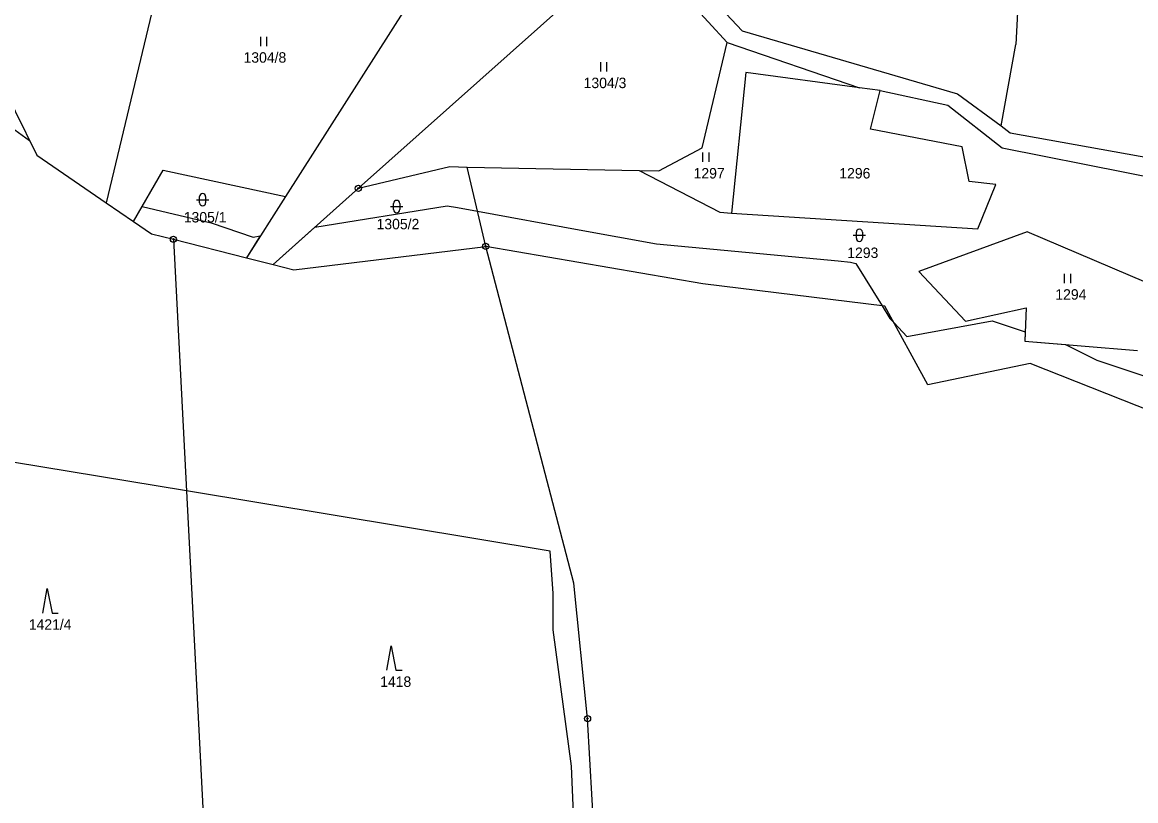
# Model space of a CAD drawing. Extents: x -439246 to -433691, y -1130252 to -1121148.
# Drawn here: x -437686.4 to -437505.3, y -1122435.9 to -1122309.2 of the extents above; entities that cross this region are included whole.
import ezdxf

# ---------------------------------------------------------------- set-up
doc = ezdxf.new("R2010")
doc.units = 0
for name, color, linetype in [('Vrstva 1', 7, 'Continuous'), ('Vrstva 18', 7, 'Continuous'), ('Vrstva 24', 7, 'Continuous'), ('Vrstva 25', 7, 'Continuous'), ('Vrstva 52', 7, 'Continuous')]:
    doc.layers.add(name, color=color, linetype=linetype)

msp = doc.modelspace()

# ---------------------------------------------------------------- linework, layer by layer
at = {"layer": 'Vrstva 1'}
for points in [[(-437522.16, -1122261.3), (-437524.82, -1122312.85)], [(-437662.59, -1122295.99), (-437672.76, -1122338.61)], [(-437619.34, -1122299.53), (-437643.62, -1122337.62)], [(-437571.76, -1122312.55), (-437584.15, -1122299.05)], [(-437631.75, -1122336.27), (-437592.28, -1122301.06)], [(-437571.93, -1122307.86), (-437569.33, -1122310.64)], [(-437569.33, -1122310.64), (-437534.31, -1122320.88)], [(-437575.81, -1122329.66), (-437571.76, -1122312.55)], [(-437571.76, -1122312.55), (-437550.22, -1122319.9)], [(-437527.21, -1122326.13), (-437524.82, -1122312.85)], [(-437691.16, -1122316.57), (-437684.05, -1122330.88)], [(-437568.72, -1122317.42), (-437571.08, -1122340.29)], [(-437550.22, -1122319.9), (-437568.72, -1122317.42)], [(-437546.85, -1122320.35), (-437550.22, -1122319.9)], [(-437548.47, -1122326.65), (-437546.85, -1122320.35)], [(-437546.85, -1122320.35), (-437535.87, -1122322.72)], [(-437534.31, -1122320.88), (-437527.21, -1122326.13)], [(-437535.87, -1122322.72), (-437527.04, -1122329.66)], [(-437527.21, -1122326.13), (-437525.71, -1122327.24)], [(-437533.52, -1122329.54), (-437548.47, -1122326.65)], [(-437525.71, -1122327.24), (-437489.77, -1122333.68)], [(-437582.86, -1122333.42), (-437575.81, -1122329.66)], [(-437532.38, -1122335.14), (-437533.52, -1122329.54)], [(-437527.04, -1122329.66), (-437486.6, -1122337.71)], [(-437684.05, -1122330.88), (-437672.76, -1122338.61)], [(-437668.33, -1122341.65), (-437663.52, -1122333.3)], [(-437663.52, -1122333.3), (-437643.62, -1122337.62)], [(-437631.75, -1122336.27), (-437616.89, -1122332.71)], [(-437616.89, -1122332.71), (-437614.03, -1122332.81)], [(-437611.04, -1122345.72), (-437614.03, -1122332.81)], [(-437614.03, -1122332.81), (-437586.09, -1122333.36)], [(-437586.09, -1122333.36), (-437582.86, -1122333.42)], [(-437586.09, -1122333.36), (-437572.97, -1122340.17)], [(-437528.05, -1122335.64), (-437532.38, -1122335.14)], [(-437631.75, -1122336.27), (-437645.63, -1122348.66)], [(-437531, -1122342.88), (-437528.05, -1122335.64)], [(-437672.76, -1122338.61), (-437668.33, -1122341.65)], [(-437643.62, -1122337.62), (-437649.96, -1122347.56)], [(-437572.97, -1122340.17), (-437571.08, -1122340.29)], [(-437571.08, -1122340.29), (-437531, -1122342.88)], [(-437668.33, -1122341.65), (-437665.4, -1122343.66)], [(-437665.4, -1122343.66), (-437661.83, -1122344.56)], [(-437522.97, -1122343.34), (-437540.57, -1122349.81)], [(-437498.12, -1122353.93), (-437522.97, -1122343.34)], [(-437661.83, -1122344.56), (-437655.9, -1122459.17)], [(-437661.83, -1122344.56), (-437649.96, -1122347.56)], [(-437642.25, -1122349.51), (-437611.04, -1122345.72)], [(-437575.71, -1122351.79), (-437611.04, -1122345.72)], [(-437596.73, -1122400.5), (-437611.04, -1122345.72)], [(-437649.96, -1122347.56), (-437645.63, -1122348.66)], [(-437645.63, -1122348.66), (-437642.25, -1122349.51)], [(-437540.57, -1122349.81), (-437533, -1122357.88)], [(-437546.09, -1122355.46), (-437575.71, -1122351.79)], [(-437539.11, -1122368.24), (-437546.09, -1122355.46)], [(-437533, -1122357.88), (-437523.1, -1122355.72)], [(-437523.1, -1122355.72), (-437523.34, -1122361.14)], [(-437523.34, -1122361.14), (-437505.01, -1122362.68)], [(-437522.46, -1122364.76), (-437539.11, -1122368.24)], [(-437477.55, -1122382.55), (-437522.46, -1122364.76)], [(-437594.47, -1122422.57), (-437596.73, -1122400.5)], [(-437590.68, -1122488.72), (-437594.47, -1122422.57)]]:
    msp.add_lwpolyline(points, dxfattribs=at)
at = {"layer": 'Vrstva 24'}
for centre, radius in [((-437631.75, -1122336.27), 0.5), ((-437631.75, -1122336.27), 0.1), ((-437661.83, -1122344.56), 0.5), ((-437661.83, -1122344.56), 0.1), ((-437611.04, -1122345.72), 0.5), ((-437611.04, -1122345.72), 0.1), ((-437594.47, -1122422.57), 0.5), ((-437594.47, -1122422.57), 0.1)]:
    msp.add_circle(centre, radius, dxfattribs=at)
at = {"layer": 'Vrstva 25'}
for p, q in [((-437647.63, -1122313.13), (-437647.63, -1122311.63)), ((-437646.63, -1122313.13), (-437646.63, -1122311.63)), ((-437592.32, -1122317.27), (-437592.32, -1122315.77)), ((-437591.32, -1122317.27), (-437591.32, -1122315.77)), ((-437575.71, -1122331.97), (-437575.71, -1122330.47)), ((-437574.71, -1122331.97), (-437574.71, -1122330.47)), ((-437658.09, -1122338.13), (-437656.09, -1122338.13)), ((-437657.59, -1122338.63), (-437657.59, -1122337.63)), ((-437656.59, -1122337.63), (-437656.59, -1122338.63)), ((-437626.01, -1122339.74), (-437626.01, -1122338.74)), ((-437625.01, -1122338.74), (-437625.01, -1122339.74)), ((-437626.51, -1122339.24), (-437624.51, -1122339.24)), ((-437551.24, -1122343.91), (-437549.24, -1122343.91)), ((-437550.74, -1122344.41), (-437550.74, -1122343.41)), ((-437549.74, -1122343.41), (-437549.74, -1122344.41)), ((-437516.88, -1122351.69), (-437516.88, -1122350.19)), ((-437515.88, -1122351.69), (-437515.88, -1122350.19))]:
    msp.add_line(p, q, dxfattribs=at)
for points in [[(-437683.06, -1122405.4), (-437682.36, -1122401.4), (-437681.56, -1122405.4), (-437680.56, -1122405.4)], [(-437627.14, -1122414.7), (-437626.44, -1122410.7), (-437625.64, -1122414.7), (-437624.64, -1122414.7)]]:
    msp.add_lwpolyline(points, dxfattribs=at)
for centre, start, end in [((-437657.09, -1122337.63), 0, 180), ((-437657.09, -1122338.63), 180, 0), ((-437625.51, -1122338.74), 0, 180), ((-437625.51, -1122339.74), 180, 0), ((-437550.24, -1122343.41), 0, 180), ((-437550.24, -1122344.41), 180, 0)]:
    msp.add_arc(centre, 0.5, start, end, dxfattribs=at)
at = {"layer": 'Vrstva 52'}
for points in [[(-437687.64, -1122326.75), (-437685.23, -1122328.5), (-437684.05, -1122330.88), (-437672.76, -1122338.61)], [(-437672.76, -1122338.61), (-437668.33, -1122341.65), (-437666.93, -1122339.23), (-437655.67, -1122341.88), (-437648.86, -1122344.22), (-437647.71, -1122344.03), (-437649.96, -1122347.56), (-437645.63, -1122348.66), (-437638.83, -1122342.6), (-437617.32, -1122339.11), (-437615.61, -1122339.42), (-437612.36, -1122340), (-437595.83, -1122343), (-437583.23, -1122345.29), (-437553.69, -1122348.08), (-437551.69, -1122348.27), (-437550.84, -1122348.48), (-437546.56, -1122355.4), (-437545.3, -1122357.43), (-437544.6, -1122358.18), (-437542.53, -1122360.41), (-437528.68, -1122357.86), (-437523.27, -1122359.6), (-437523.34, -1122361.14), (-437516.74, -1122361.69), (-437511.63, -1122364.25), (-437508.04, -1122365.45), (-437500, -1122368.15)], [(-437597.08, -1122430.3), (-437600.06, -1122408.14), (-437600.06, -1122402.18), (-437600.56, -1122395.31), (-437659.71, -1122385.5), (-437688.01, -1122380.81)], [(-437512.39, -1122671.43), (-437500, -1122636.53), (-437498.71, -1122632.9), (-437500, -1122632.16), (-437503.92, -1122629.93), (-437503.82, -1122629.31), (-437509.48, -1122625.77), (-437513.34, -1122623.35), (-437515.04, -1122621.65), (-437529.33, -1122613.29), (-437548.96, -1122601.82), (-437561.58, -1122582.05), (-437577.57, -1122560.91), (-437582.89, -1122539.62), (-437583.38, -1122504.65), (-437587.95, -1122503.37), (-437587.92, -1122500.19), (-437589.19, -1122499.13), (-437590.09, -1122498.96), (-437590.68, -1122488.72), (-437594.72, -1122486.89), (-437597.08, -1122430.3)]]:
    msp.add_lwpolyline(points, dxfattribs=at)

# ---------------------------------------------------------------- texts
at = {"layer": 'Vrstva 18'}
for s, p in [('1304/8', (-437650.43, -1122315.83)), ('1304/3', (-437595.11, -1122319.97)), ('1297', (-437577.22, -1122334.67)), ('1296', (-437553.52, -1122334.67)), ('1305/1', (-437660.15, -1122341.83)), ('1305/2', (-437628.79, -1122342.94)), ('1293', (-437552.23, -1122347.61)), ('1294', (-437518.38, -1122354.39)), ('1421/4', (-437685.36, -1122408.1)), ('1418', (-437628.21, -1122417.4))]:
    msp.add_text(s, height=1.7, dxfattribs=at).set_placement(p)

doc.saveas('drawing.dxf')
